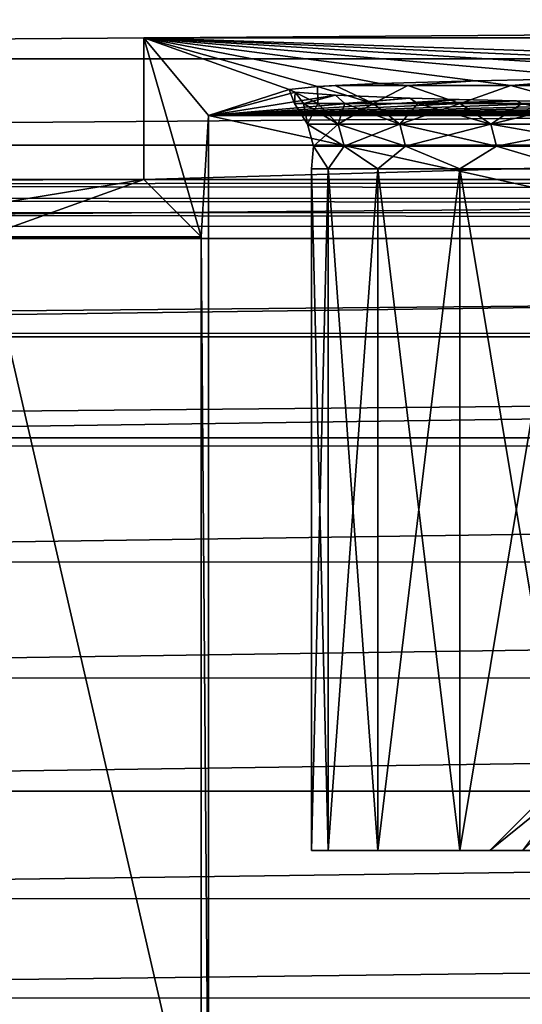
# Model space of a CAD drawing. Header units: metres. Extents: x -206 to 75, y -104 to 104.
# Tile 360 of 656: x -151 to -147, y 33 to 41. Entities that reach past the tile are written whole.
import ezdxf

# ---------------------------------------------------------------- set-up
doc = ezdxf.new("R2010")
doc.units = ezdxf.units.M
doc.layers.add('solid_01_1-CONSUMER_THERM_B_125288', color=7, linetype='CONTINUOUS')

msp = doc.modelspace()

# ---------------------------------------------------------------- linework, layer by layer
at = {"layer": 'solid_01_1-CONSUMER_THERM_B_125288'}
for points in [[(-158.776108, 66.195313), (-102.949013, 67.817345), (-158.757141, -66.251068)], [(-102.949013, 67.817345), (-158.757065, -66.804688), (-158.757141, -66.251068)], [(-102.949013, 67.817345), (-103.148926, 67.301086), (-158.757065, -66.804688)], [(-103.148926, 67.301086), (-103.25058, 66.756882), (-158.757065, -66.804688)], [(-103.25058, 66.756882), (-159.058624, -67.86515), (-158.858719, -67.348892)], [(-103.25058, 66.756882), (-103.250504, 66.203262), (-159.058624, -67.86515)], [(-103.25058, 66.756882), (-158.858719, -67.348892), (-158.757065, -66.804688)], [(-103.250504, 66.203262), (-103.231537, -66.243118), (-159.058624, -67.86515)], [(-89.964531, 41.016792, 108.5), (-172.035614, 41.016754, 108.5), (-172.545212, 40.420033, 108.5)], [(-89.964531, 41.016792, 108.5), (-172.545212, 40.420033, 108.5), (-89.454918, 40.420071, 108.5)], [(-111.998276, 40.583405, 63.5), (-150.001862, 39.483021, 63.5), (-150.001862, 40.583385, 63.5)], [(-111.998276, 40.583405, 63.5), (-111.998276, 39.483036, 63.5), (-150.001862, 39.483021, 63.5)], [(-111.998276, 40.583405, 63.5), (-150.001862, 40.583385, 63.5), (-142.165909, 40.321934, 38.533939)], [(-150.001862, 40.583385, 63.5), (-149.557663, 39.038822, 12.6), (-149.500061, 39.981224, 6)], [(-148.875214, 40.183193, 25.285931), (-150.001862, 40.583385, 63.5), (-149.500061, 39.981224, 6)], [(-150.001862, 40.583385, 63.5), (-150.001862, 39.483021, 63.5), (-149.557663, 39.038822, 12.6)], [(-148.654892, 40.205956, 27.459473), (-150.001862, 40.583385, 63.5), (-148.875214, 40.183193, 25.285931)], [(-148.17041, 40.228271, 29.590193), (-150.001862, 40.583385, 63.5), (-148.654892, 40.205956, 27.459473)], [(-147.428909, 40.249802, 31.64625), (-150.001862, 40.583385, 63.5), (-148.17041, 40.228271, 29.590193)], [(-146.441345, 40.270229, 33.59687), (-150.001862, 40.583385, 63.5), (-147.428909, 40.249802, 31.64625)], [(-145.222382, 40.289249, 35.412815), (-150.001862, 40.583385, 63.5), (-146.441345, 40.270229, 33.59687)], [(-143.790115, 40.306572, 37.066803), (-150.001862, 40.583385, 63.5), (-145.222382, 40.289249, 35.412815)], [(-142.165909, 40.321934, 38.533939), (-150.001862, 40.583385, 63.5), (-143.790115, 40.306572, 37.066803)], [(-89.454918, 40.420071, 108.5), (-172.545212, 40.420033, 108.5), (-172.954926, 39.751484, 108.5)], [(-89.454918, 40.420071, 108.5), (-172.954926, 39.751484, 108.5), (-89.045204, 39.751526, 108.5)], [(-148.17041, 40.228271, 29.590193), (-148.654892, 40.205956, 27.459473), (-148.516968, 40.213737, 28.20266)], [(-148.17041, 40.228271, 29.590193), (-148.516968, 40.213737, 28.20266), (-147.953964, 40.213734, 30.254759)], [(-147.428909, 40.249802, 31.64625), (-148.17041, 40.228271, 29.590193), (-147.953964, 40.213734, 30.254759)], [(-147.428909, 40.249802, 31.64625), (-147.953964, 40.213734, 30.254759), (-147.155228, 40.213734, 32.217682)], [(-146.441345, 40.270229, 33.59687), (-147.428909, 40.249802, 31.64625), (-147.155228, 40.213734, 32.217682)], [(-146.441345, 40.270229, 33.59687), (-147.155228, 40.213734, 32.217682), (-146.130142, 40.213737, 34.072479)], [(-148.875214, 40.183193, 25.285931), (-149.500061, 39.981224, 6), (-148.828156, 40.160324, 23.102011)], [(-148.828156, 40.160324, 23.102011), (-149.500061, 39.981224, 6), (-148.514465, 40.137684, 20.940279)], [(-148.651657, 40.074493, 27.078228), (-148.654892, 40.205956, 27.459473), (-148.875214, 40.183193, 25.285931)], [(-148.832825, 40.074493, 24.967737), (-148.875214, 40.183193, 25.285931), (-148.828156, 40.160324, 23.102011)], [(-148.832825, 40.074493, 24.967737), (-148.651657, 40.074493, 27.078228), (-148.875214, 40.183193, 25.285931)], [(-148.762543, 40.074493, 22.850653), (-148.832825, 40.074493, 24.967737), (-148.828156, 40.160324, 23.102011)], [(-148.762543, 40.074493, 22.850653), (-148.828156, 40.160324, 23.102011), (-148.514465, 40.137684, 20.940279)], [(-148.221603, 40.074493, 29.152365), (-148.516968, 40.213737, 28.20266), (-148.654892, 40.205956, 27.459473)], [(-148.651657, 40.074493, 27.078228), (-148.221603, 40.074493, 29.152365), (-148.654892, 40.205956, 27.459473)], [(-148.221603, 40.074493, 29.152365), (-147.953964, 40.213734, 30.254759), (-148.516968, 40.213737, 28.20266)], [(-148.221603, 40.074493, 29.152365), (-147.548737, 40.074493, 31.160904), (-147.953964, 40.213734, 30.254759)], [(-147.548737, 40.074493, 31.160904), (-147.155228, 40.213734, 32.217682), (-147.953964, 40.213734, 30.254759)], [(-147.548737, 40.074493, 31.160904), (-146.642517, 40.074493, 33.075523), (-147.155228, 40.213734, 32.217682)], [(-146.642517, 40.074493, 33.075523), (-146.130142, 40.213737, 34.072479), (-147.155228, 40.213734, 32.217682)], [(-148.514465, 40.137684, 20.940279), (-149.500061, 39.981224, 6), (-147.938797, 40.115616, 18.832962)], [(-147.938797, 40.115616, 18.832962), (-149.500061, 39.981224, 6), (-147.555237, 40.1049, 17.809568)], [(-147.555237, 40.1049, 17.809568), (-149.500061, 39.981224, 6), (-147.109665, 40.094448, 16.811472)], [(-147.109665, 40.094448, 16.811472), (-149.500061, 39.981224, 6), (-146.60376, 40.084301, 15.842401)], [(-146.60376, 40.084301, 15.842401), (-149.500061, 39.981224, 6), (-146.039368, 40.074493, 14.905974)], [(-145.41008, 40.064941, 13.993874), (-146.039368, 40.074493, 14.905974), (-149.500061, 39.981224, 6)], [(-148.732559, 39.914192, 25.532801), (-148.651657, 40.074493, 27.078228), (-148.832825, 40.074493, 24.967737)], [(-148.732559, 39.914192, 23.467199), (-148.832825, 40.074493, 24.967737), (-148.762543, 40.074493, 22.850653)], [(-148.732559, 39.914192, 23.467199), (-148.732559, 39.914192, 25.532801), (-148.832825, 40.074493, 24.967737)], [(-148.441818, 40.074493, 20.756824), (-148.762543, 40.074493, 22.850653), (-148.514465, 40.137684, 20.940279)], [(-148.492767, 39.914192, 21.415565), (-148.762543, 40.074493, 22.850653), (-148.441818, 40.074493, 20.756824)], [(-148.492767, 39.914192, 21.415565), (-148.732559, 39.914192, 23.467199), (-148.762543, 40.074493, 22.850653)], [(-148.732559, 39.914192, 25.532801), (-148.492767, 39.914192, 27.584435), (-148.651657, 40.074493, 27.078228)], [(-148.492767, 39.914192, 27.584435), (-148.221603, 40.074493, 29.152365), (-148.651657, 40.074493, 27.078228)], [(-148.441818, 40.074493, 20.756824), (-148.514465, 40.137684, 20.940279), (-147.938797, 40.115616, 18.832962)], [(-148.492767, 39.914192, 27.584435), (-148.016403, 39.914192, 29.594357), (-148.221603, 40.074493, 29.152365)], [(-148.016403, 39.914192, 19.405643), (-148.492767, 39.914192, 21.415565), (-148.441818, 40.074493, 20.756824)], [(-147.875153, 40.074493, 18.715773), (-148.441818, 40.074493, 20.756824), (-147.938797, 40.115616, 18.832962)], [(-148.016403, 39.914192, 19.405643), (-148.441818, 40.074493, 20.756824), (-147.875153, 40.074493, 18.715773)], [(-148.016403, 39.914192, 29.594357), (-147.548737, 40.074493, 31.160904), (-148.221603, 40.074493, 29.152365)], [(-148.016403, 39.914192, 29.594357), (-147.309921, 39.914196, 31.535387), (-147.548737, 40.074493, 31.160904)], [(-147.309921, 39.914196, 17.464613), (-148.016403, 39.914192, 19.405643), (-147.875153, 40.074493, 18.715773)], [(-147.875153, 40.074493, 18.715773), (-147.938797, 40.115616, 18.832962), (-147.555237, 40.1049, 17.809568)], [(-147.875153, 40.074493, 18.715773), (-147.555237, 40.1049, 17.809568), (-147.109665, 40.094448, 16.811472)], [(-147.070557, 40.074493, 16.756281), (-147.875153, 40.074493, 18.715773), (-147.109665, 40.094448, 16.811472)], [(-147.309921, 39.914196, 17.464613), (-147.875153, 40.074493, 18.715773), (-147.070557, 40.074493, 16.756281)], [(-147.309921, 39.914196, 31.535387), (-146.642517, 40.074493, 33.075523), (-147.548737, 40.074493, 31.160904)], [(-147.309921, 39.914196, 31.535387), (-146.382889, 39.914196, 33.381275), (-146.642517, 40.074493, 33.075523)], [(-146.382889, 39.914196, 15.618725), (-147.309921, 39.914196, 17.464613), (-147.070557, 40.074493, 16.756281)], [(-147.070557, 40.074493, 16.756281), (-147.109665, 40.094448, 16.811472), (-146.60376, 40.084301, 15.842401)], [(-147.070557, 40.074493, 16.756281), (-146.60376, 40.084301, 15.842401), (-146.039368, 40.074493, 14.905974)], [(-146.382889, 39.914196, 15.618725), (-147.070557, 40.074493, 16.756281), (-146.039368, 40.074493, 14.905974)], [(-145.41008, 40.064941, 13.993874), (-149.500061, 39.981224, 6), (-144.72612, 40.05582, 13.122935)], [(-144.72612, 40.05582, 13.122935), (-149.500061, 39.981224, 6), (-143.989578, 40.047157, 12.295753)], [(-143.989578, 40.047157, 12.295753), (-149.500061, 39.981224, 6), (-143.203735, 40.038994, 11.516036)], [(-143.203735, 40.038994, 11.516036), (-149.500061, 39.981224, 6), (-142.371262, 40.031353, 10.786353)], [(-142.371262, 40.031353, 10.786353), (-149.500061, 39.981224, 6), (-141.49559, 40.024265, 10.109704)], [(-141.49559, 40.024265, 10.109704), (-149.500061, 39.981224, 6), (-140.57988, 40.017761, 9.48849)], [(-140.57988, 40.017761, 9.48849), (-149.500061, 39.981224, 6), (-139.627853, 40.011864, 8.925205)], [(-139.627853, 40.011864, 8.925205), (-149.500061, 39.981224, 6), (-138.642929, 40.006592, 8.421848)], [(-138.642929, 40.006592, 8.421848), (-149.500061, 39.981224, 6), (-137.629044, 40.001968, 7.980417)], [(-149.500061, 39.981224, 6), (-135.792053, 39.995445, 7.357163), (-137.629044, 40.001968, 7.980417)], [(-149.557663, 39.038822, 12.6), (-149.500061, 31.781225, 6), (-149.500061, 39.981224, 6)], [(-149.500061, 39.981224, 6), (-133.898193, 39.991051, 6.937518), (-135.792053, 39.995445, 7.357163)], [(-149.500061, 39.981224, 6), (-131.96994, 39.988842, 6.726448), (-133.898193, 39.991051, 6.937518)], [(-149.500061, 39.981224, 6), (-130.030197, 39.988842, 6.726447), (-131.96994, 39.988842, 6.726448)], [(-112.500069, 39.981243, 6), (-130.030197, 39.988842, 6.726447), (-149.500061, 39.981224, 6)], [(-112.500069, 39.981243, 6), (-149.500061, 39.981224, 6), (-112.500061, 31.781242, 6)], [(-149.500061, 39.981224, 6), (-149.500061, 31.781225, 6), (-112.500061, 31.781242, 6)], [(-148.446655, 39.742748, 27.576303), (-148.492767, 39.914192, 27.584435), (-148.732559, 39.914192, 25.532801)], [(-148.685822, 39.742748, 25.530079), (-148.732559, 39.914192, 25.532801), (-148.732559, 39.914192, 23.467199)], [(-148.446655, 39.742748, 27.576303), (-148.732559, 39.914192, 25.532801), (-148.685822, 39.742748, 25.530079)], [(-148.685822, 39.742748, 23.469921), (-148.732559, 39.914192, 23.467199), (-148.492767, 39.914192, 21.415565)], [(-148.685822, 39.742748, 25.530079), (-148.732559, 39.914192, 23.467199), (-148.685822, 39.742748, 23.469921)], [(-148.685822, 39.742748, 23.469921), (-148.492767, 39.914192, 21.415565), (-148.446655, 39.742748, 21.423697)], [(-147.971558, 39.742748, 29.580929), (-148.016403, 39.914192, 29.594357), (-148.492767, 39.914192, 27.584435)], [(-147.971558, 39.742748, 29.580929), (-148.492767, 39.914192, 27.584435), (-148.446655, 39.742748, 27.576303)], [(-148.446655, 39.742748, 21.423697), (-148.492767, 39.914192, 21.415565), (-148.016403, 39.914192, 19.405643)], [(-148.446655, 39.742748, 21.423697), (-148.016403, 39.914192, 19.405643), (-147.971558, 39.742748, 19.419071)], [(-147.266937, 39.742748, 31.516842), (-147.309921, 39.914196, 31.535387), (-148.016403, 39.914192, 29.594357)], [(-147.971558, 39.742748, 19.419071), (-148.016403, 39.914192, 19.405643), (-147.309921, 39.914196, 17.464613)], [(-147.266937, 39.742748, 31.516842), (-148.016403, 39.914192, 29.594357), (-147.971558, 39.742748, 29.580929)], [(-147.971558, 39.742748, 19.419071), (-147.309921, 39.914196, 17.464613), (-147.266937, 39.742748, 17.483158)], [(-146.342346, 39.742748, 33.357864), (-146.382889, 39.914196, 33.381275), (-147.309921, 39.914196, 31.535387)], [(-146.342346, 39.742748, 33.357864), (-147.309921, 39.914196, 31.535387), (-147.266937, 39.742748, 31.516842)], [(-147.266937, 39.742748, 17.483158), (-147.309921, 39.914196, 17.464613), (-146.382889, 39.914196, 15.618725)], [(-147.266937, 39.742748, 17.483158), (-146.382889, 39.914196, 15.618725), (-146.342346, 39.742748, 15.642135)], [(-89.045204, 39.751526, 108.5), (-172.954926, 39.751484, 108.5), (-173.255432, 39.026073, 108.5)], [(-89.045204, 39.751526, 108.5), (-173.255432, 39.026073, 108.5), (-88.744705, 39.026115, 108.5)], [(-148.685822, 39.742748, 25.530079), (-148.700073, 39.566074, 24.5), (-148.571014, 39.566074, 26.633499)], [(-148.685822, 39.742748, 23.469921), (-148.571014, 39.566074, 22.366501), (-148.700073, 39.566074, 24.5)], [(-148.685822, 39.742748, 25.530079), (-148.685822, 39.742748, 23.469921), (-148.700073, 39.566074, 24.5)], [(-148.446655, 39.742748, 27.576303), (-148.685822, 39.742748, 25.530079), (-148.571014, 39.566074, 26.633499)], [(-148.685822, 39.742748, 23.469921), (-148.446655, 39.742748, 21.423697), (-148.571014, 39.566074, 22.366501)], [(-148.446655, 39.742748, 27.576303), (-148.571014, 39.566074, 26.633499), (-148.185745, 39.566074, 28.735888)], [(-148.446655, 39.742748, 21.423697), (-148.185745, 39.566074, 20.264112), (-148.571014, 39.566074, 22.366501)], [(-147.971558, 39.742748, 29.580929), (-148.446655, 39.742748, 27.576303), (-148.185745, 39.566074, 28.735888)], [(-148.446655, 39.742748, 21.423697), (-147.971558, 39.742748, 19.419071), (-148.185745, 39.566074, 20.264112)], [(-147.971558, 39.742748, 29.580929), (-148.185745, 39.566074, 28.735888), (-147.54985, 39.566074, 30.776506)], [(-147.971558, 39.742748, 19.419071), (-147.54985, 39.566074, 18.223494), (-148.185745, 39.566074, 20.264112)], [(-147.266937, 39.742748, 31.516842), (-147.971558, 39.742748, 29.580929), (-147.54985, 39.566074, 30.776506)], [(-147.971558, 39.742748, 19.419071), (-147.266937, 39.742748, 17.483158), (-147.54985, 39.566074, 18.223494)], [(-147.266937, 39.742748, 31.516842), (-147.54985, 39.566074, 30.776506), (-146.672638, 39.566074, 32.725601)], [(-147.266937, 39.742748, 17.483158), (-146.672638, 39.566074, 16.274401), (-147.54985, 39.566074, 18.223494)], [(-146.342346, 39.742748, 33.357864), (-147.266937, 39.742748, 31.516842), (-146.672638, 39.566074, 32.725601)], [(-147.266937, 39.742748, 17.483158), (-146.342346, 39.742748, 15.642135), (-146.672638, 39.566074, 16.274401)], [(-148.570999, 34.281223, 26.633465), (-148.571014, 39.566074, 26.633499), (-148.700073, 39.566074, 24.5)], [(-148.700058, 34.281223, 24.5), (-148.700073, 39.566074, 24.5), (-148.571014, 39.566074, 22.366501)], [(-148.700058, 34.281223, 24.5), (-148.570999, 34.281223, 26.633465), (-148.700073, 39.566074, 24.5)], [(-148.570999, 34.281223, 22.366533), (-148.700058, 34.281223, 24.5), (-148.571014, 39.566074, 22.366501)], [(-148.185745, 34.281227, 28.735851), (-148.185745, 39.566074, 28.735888), (-148.571014, 39.566074, 26.633499)], [(-148.570999, 34.281223, 26.633465), (-148.185745, 34.281227, 28.735851), (-148.571014, 39.566074, 26.633499)], [(-148.570999, 34.281223, 22.366533), (-148.571014, 39.566074, 22.366501), (-148.185745, 39.566074, 20.264112)], [(-148.185745, 34.281227, 20.264145), (-148.570999, 34.281223, 22.366533), (-148.185745, 39.566074, 20.264112)], [(-147.549866, 34.281227, 30.776482), (-147.54985, 39.566074, 30.776506), (-148.185745, 39.566074, 28.735888)], [(-148.185745, 34.281227, 28.735851), (-147.549866, 34.281227, 30.776482), (-148.185745, 39.566074, 28.735888)], [(-148.185745, 34.281227, 20.264145), (-148.185745, 39.566074, 20.264112), (-147.54985, 39.566074, 18.223494)], [(-147.549866, 34.281227, 18.223509), (-148.185745, 34.281227, 20.264145), (-147.54985, 39.566074, 18.223494)], [(-147.549866, 34.281227, 30.776482), (-146.672653, 34.281227, 32.725563), (-147.54985, 39.566074, 30.776506)], [(-147.549866, 34.281227, 18.223509), (-147.54985, 39.566074, 18.223494), (-146.672638, 39.566074, 16.274401)], [(-146.672653, 34.281227, 16.274426), (-147.549866, 34.281227, 18.223509), (-146.672638, 39.566074, 16.274401)], [(-146.672653, 34.281227, 32.725563), (-146.672638, 39.566074, 32.725601), (-147.54985, 39.566074, 30.776506)], [(-162.553787, 39.443985, 63.5), (-150.001862, 39.483021, 63.5), (-111.998276, 39.483036, 63.5)], [(-99.461288, 39.362534, 63.5), (-162.553787, 39.443985, 63.5), (-111.998276, 39.483036, 63.5)], [(-162.553787, 39.443985, 63.5), (-151.298279, 39.483017, 63.5), (-150.001862, 39.483021, 63.5)], [(-151.550446, 39.230515, 34.603073), (-151.242477, 39.038822, 12.6), (-150.001862, 39.483021, 63.5)], [(-151.298279, 39.483017, 63.5), (-151.550446, 39.230515, 34.603073), (-150.001862, 39.483021, 63.5)], [(-151.242477, 39.038822, 12.6), (-149.557663, 39.038822, 12.6), (-150.001862, 39.483021, 63.5)], [(-162.553787, 39.443985, 63.5), (-99.461288, 39.362534, 63.5), (-162.53154, 39.332439, 63.5)], [(-162.53154, 39.332439, 63.5), (-99.461288, 39.362534, 63.5), (-99.497536, 39.239677, 63.5)], [(-162.53154, 39.332439, 63.5), (-99.497536, 39.239677, 63.5), (-162.496643, 39.223804, 63.5)], [(-162.496643, 39.223804, 63.5), (-99.497536, 39.239677, 63.5), (-99.549232, 39.122292, 63.5)], [(-162.496643, 39.223804, 63.5), (-99.549232, 39.122292, 63.5), (-162.449829, 39.120266, 63.5)], [(-162.096909, 38.291012, 63.5), (-162.449829, 39.120266, 63.5), (-99.549232, 39.122292, 63.5)], [(-162.096909, 38.291012, 63.5), (-99.549232, 39.122292, 63.5), (-99.902328, 38.293732, 63.5)], [(-88.744705, 39.026115, 108.5), (-173.255432, 39.026073, 108.5), (-173.438461, 38.263622, 108.5)], [(-88.744705, 39.026115, 108.5), (-173.438461, 38.263622, 108.5), (-88.561668, 38.263664, 108.5)], [(-149.557663, 31.723627, 12.6), (-149.557663, 39.038822, 12.6), (-151.242477, 39.038822, 12.6)], [(-151.242462, 30.03882, 12.6), (-149.557663, 31.723627, 12.6), (-151.242477, 39.038822, 12.6)], [(-149.557663, 31.723627, 12.6), (-149.500061, 31.781225, 6), (-149.557663, 39.038822, 12.6)], [(-88.561668, 38.263664, 108.5), (-173.500061, 37.481213, 108.5), (-88.500069, 37.481255, 108.5)], [(-88.561668, 38.263664, 108.5), (-173.438461, 38.263622, 108.5), (-173.500061, 37.481213, 108.5)], [(-162.096909, 38.291012, 63.5), (-99.902328, 38.293732, 63.5), (-161.879105, 37.416245, 63.5)], [(-161.879105, 37.416245, 63.5), (-99.902328, 38.293732, 63.5), (-100.120598, 37.418884, 63.5)], [(-173.500031, -37.518787, 108.5), (-88.500069, 37.481255, 108.5), (-173.500061, 37.481213, 108.5)], [(-173.500031, -37.518787, 108.5), (-88.500031, -37.518745, 108.5), (-88.500069, 37.481255, 108.5)], [(-161.879105, 37.416245, 63.5), (-100.120598, 37.418884, 63.5), (-161.801987, 36.518055, 63.5)], [(-161.801987, 36.518055, 63.5), (-100.120598, 37.418884, 63.5), (-100.198135, 36.520542, 63.5)], [(-161.801987, 36.518055, 63.5), (-100.198135, 36.520542, 63.5), (-161.867493, 35.618931, 63.5)], [(-161.867493, 35.618931, 63.5), (-100.198135, 36.520542, 63.5), (-100.132988, 35.621204, 63.5)], [(-161.867493, 35.618931, 63.5), (-100.132988, 35.621204, 63.5), (-162.073975, 34.741386, 63.5)], [(-162.073975, 34.741386, 63.5), (-100.132988, 35.621204, 63.5), (-99.926796, 34.743397, 63.5)], [(-146.078171, 35.281227, 27.376307), (-147.060471, 34.281227, 27.563637), (-147.31781, 34.281227, 25.526604)], [(-146.319778, 35.281227, 25.463837), (-147.31781, 34.281227, 25.526604), (-147.31781, 34.281227, 23.473396)], [(-146.078171, 35.281227, 27.376307), (-147.31781, 34.281227, 25.526604), (-146.319778, 35.281227, 25.463837)], [(-146.319778, 35.281227, 23.536163), (-147.31781, 34.281227, 23.473396), (-147.060471, 34.281227, 21.436363)], [(-146.319778, 35.281227, 25.463837), (-147.31781, 34.281227, 23.473396), (-146.319778, 35.281227, 23.536163)], [(-162.073975, 34.741386, 63.5), (-99.926796, 34.743397, 63.5), (-162.416275, 33.907394, 63.5)], [(-162.416275, 33.907394, 63.5), (-99.926796, 34.743397, 63.5), (-99.584709, 33.909115, 63.5)], [(-148.570999, 34.281223, 22.366533), (-148.570999, 34.281223, 26.633465), (-148.700058, 34.281223, 24.5)], [(-148.185745, 34.281227, 20.264145), (-148.185745, 34.281227, 28.735851), (-148.570999, 34.281223, 26.633465)], [(-148.185745, 34.281227, 20.264145), (-148.570999, 34.281223, 26.633465), (-148.570999, 34.281223, 22.366533)], [(-147.549866, 34.281227, 18.223509), (-147.549866, 34.281227, 30.776482), (-148.185745, 34.281227, 28.735851)], [(-147.549866, 34.281227, 18.223509), (-148.185745, 34.281227, 28.735851), (-148.185745, 34.281227, 20.264145)], [(-147.060471, 34.281227, 27.563637), (-146.672653, 34.281227, 32.725563), (-147.549866, 34.281227, 30.776482)], [(-147.31781, 34.281227, 23.473396), (-147.549866, 34.281227, 30.776482), (-147.549866, 34.281227, 18.223509)], [(-147.31781, 34.281227, 25.526604), (-147.060471, 34.281227, 27.563637), (-147.549866, 34.281227, 30.776482)], [(-147.31781, 34.281227, 23.473396), (-147.31781, 34.281227, 25.526604), (-147.549866, 34.281227, 30.776482)], [(-147.31781, 34.281227, 23.473396), (-147.549866, 34.281227, 18.223509), (-146.672653, 34.281227, 16.274426)], [(-147.060471, 34.281227, 21.436363), (-147.31781, 34.281227, 23.473396), (-146.672653, 34.281227, 16.274426)], [(-162.416275, 33.907394, 63.5), (-99.584709, 33.909115, 63.5), (-162.885803, 33.137836, 63.5)], [(-162.885803, 33.137836, 63.5), (-99.584709, 33.909115, 63.5), (-99.115318, 33.139248, 63.5)], [(-162.885803, 33.137836, 63.5), (-99.115318, 33.139248, 63.5), (-163.470825, 32.451977, 63.5)], [(-163.470825, 32.451977, 63.5), (-99.115318, 33.139248, 63.5), (-98.530373, 32.453079, 63.5)]]:
    msp.add_3dface(points, dxfattribs=at)

doc.saveas('drawing.dxf')
